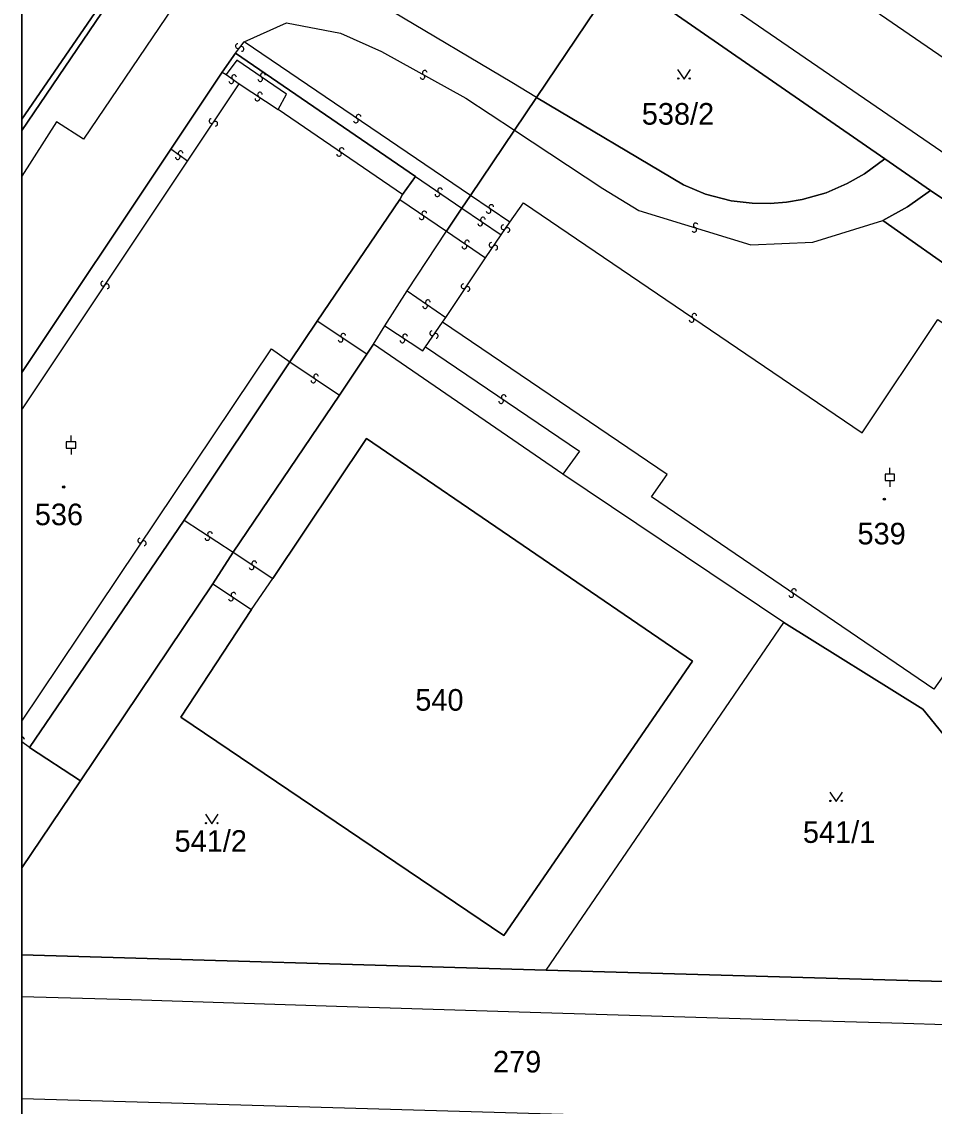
# Model space of a CAD drawing. Extents: x -600309 to -598967, y -1161267 to -1160292.
# Drawn here: x -600308.5 to -600236.8, y -1160621.1 to -1160535.7 of the extents above; entities that cross this region are included whole.
import ezdxf

# ---------------------------------------------------------------- set-up
doc = ezdxf.new("R2010")
doc.units = 0
for name, color, linetype in [('Level 1', 7, 'Continuous'), ('Level 13', 7, 'Continuous'), ('Level 3', 7, 'Continuous'), ('Level 4', 7, 'Continuous'), ('Level 5', 7, 'Continuous'), ('Level 57', 7, 'Continuous'), ('Level 60', 7, 'Continuous'), ('Vrstva 60', 7, 'Continuous'), ('Vrstva 63', 7, 'Continuous')]:
    doc.layers.add(name, color=color, linetype=linetype)

msp = doc.modelspace()

# ---------------------------------------------------------------- linework, layer by layer
at = {"layer": 'Level 1'}
for p, q in [((-600308.541, -1160563.332), (-600296.82, -1160545.77)), ((-600303.93, -1160595.45), (-600308.541, -1160602.313)), ((-600267.29, -1160610.36), (-600308.541, -1160609.15))]:
    msp.add_line(p, q, dxfattribs=at)
for points in [[(-600308.541, -1160544.31), (-600298.89, -1160530.07), (-600297.78, -1160528.33), (-600287.84, -1160514.02)], [(-600308.541, -1160514.629), (-600298.31, -1160521.66), (-600298.2, -1160521.51), (-600295.03, -1160523.73), (-600308.541, -1160543.415)], [(-600261.56, -1160532.05), (-600261.81, -1160532.42), (-600268.06, -1160541.7)], [(-600240.68, -1160546.53), (-600261.56, -1160532.05)], [(-600292.78, -1160539.7), (-600291.73, -1160538.21)], [(-600291.73, -1160538.21), (-600277.57, -1160547.92)], [(-600296.82, -1160545.77), (-600292.78, -1160539.7)], [(-600268.06, -1160541.7), (-600269.8, -1160544.28)], [(-600268.06, -1160541.7), (-600256.51, -1160548.58), (-600254.76, -1160549.31), (-600252.75, -1160549.83), (-600251.1, -1160550.01), (-600249.68, -1160550.04), (-600248.4, -1160549.94), (-600247.17, -1160549.73), (-600245.28, -1160549.19), (-600243.63, -1160548.48), (-600242.26, -1160547.7), (-600240.68, -1160546.53)], [(-600269.8, -1160544.28), (-600273.26, -1160549.42)], [(-600237.07, -1160549.03), (-600240.68, -1160546.53)], [(-600277.57, -1160547.92), (-600278.59, -1160549.33)], [(-600278.82, -1160549.72), (-600285.3, -1160559.29)], [(-600278.59, -1160549.33), (-600278.82, -1160549.72)], [(-600273.26, -1160549.42), (-600273.93, -1160550.41)], [(-600240.84, -1160551.39), (-600238.89, -1160550.31), (-600237.07, -1160549.03)], [(-600226.03, -1160556.43), (-600237.07, -1160549.03)], [(-600273.93, -1160550.41), (-600275.15, -1160552.22)], [(-600240.84, -1160551.39), (-600234.36, -1160555.95)], [(-600278.22, -1160556.91), (-600275.15, -1160552.22)], [(-600279.98, -1160559.67), (-600278.22, -1160556.91)], [(-600285.3, -1160559.29), (-600287.46, -1160562.49)], [(-600280.89, -1160561.11), (-600279.98, -1160559.67)], [(-600280.89, -1160561.11), (-600281.41, -1160561.9)], [(-600265.98, -1160571.34), (-600280.89, -1160561.11)], [(-600287.46, -1160562.49), (-600295.77, -1160574.94)], [(-600281.41, -1160561.9), (-600283.54, -1160565.13)], [(-600283.54, -1160565.13), (-600291.92, -1160577.46)], [(-600290.46, -1160581.99), (-600296.02, -1160590.46), (-600270.64, -1160607.62), (-600255.8, -1160586.05), (-600281.44, -1160568.54), (-600288.8, -1160579.54)], [(-600248.6, -1160583), (-600265.98, -1160571.34)], [(-600295.77, -1160574.94), (-600307.94, -1160592.84)], [(-600293.52, -1160579.95), (-600291.92, -1160577.46)], [(-600290.46, -1160581.99), (-600288.8, -1160579.54)], [(-600303.93, -1160595.45), (-600293.52, -1160579.95)], [(-600267.29, -1160610.36), (-600248.6, -1160583)], [(-600218.54, -1160611.43), (-600220.16, -1160611.38), (-600237.68, -1160589.81), (-600248.6, -1160583)], [(-600307.94, -1160592.84), (-600303.93, -1160595.45)], [(-600267.29, -1160610.36), (-600218.65, -1160611.74)]]:
    msp.add_lwpolyline(points, dxfattribs=at)
at = {"layer": 'Level 13'}
for centre, start, end in [((-600291.546, -1160537.658), 90.39997, 322.49797), ((-600291.253, -1160537.881), 270.18551, 142.77551), ((-600292.058, -1160540.409), 181.5675, 54.1575), ((-600291.841, -1160540.111), 1.78196, 233.87995), ((-600289.786, -1160540.251), 182.84556, 54.94356), ((-600289.575, -1160539.949), 2.6311, 235.2211), ((-600277.03, -1160540.08), 188.05218, 60.64218), ((-600276.849, -1160539.76), 8.26664, 240.36463), ((-600290.012, -1160541.783), 183.72825, 56.31825), ((-600289.807, -1160541.477), 3.94271, 236.0407), ((-600293.623, -1160543.556), 93.68267, 325.78066), ((-600293.317, -1160543.763), 273.46821, 146.05821), ((-600282.265, -1160543.522), 183.16584, 55.26383), ((-600282.056, -1160543.218), 2.95138, 235.54138), ((-600296.268, -1160546.389), 181.91726, 54.01526), ((-600296.053, -1160546.091), 1.7028, 234.2928), ((-600283.585, -1160546.141), 183.02597, 55.12397), ((-600283.375, -1160545.838), 2.81152, 235.40152), ((-600275.644, -1160549.009), 2.99803, 235.09603), ((-600275.855, -1160549.311), 182.78358, 55.37358), ((-600271.825, -1160550.622), 183.17225, 55.27025), ((-600271.616, -1160550.318), 2.95779, 235.54779), ((-600277.094, -1160551.122), 182.89563, 55.48563), ((-600276.885, -1160550.819), 3.11009, 235.20808), ((-600272.275, -1160551.308), 3.25826, 235.35626), ((-600272.484, -1160551.612), 183.04381, 55.63381), ((-600270.653, -1160551.916), 93.68267, 325.78066), ((-600270.347, -1160552.123), 273.46821, 146.05821), ((-600255.655, -1160552.116), 200.06012, 72.65012), ((-600255.544, -1160551.764), 20.27458, 252.37257), ((-600273.515, -1160553.118), 3.12641, 235.22441), ((-600271.601, -1160553.303), 92.5949, 324.6929), ((-600273.724, -1160553.422), 182.91196, 55.50196), ((-600271.299, -1160553.516), 272.38045, 144.97045), ((-600302.143, -1160556.346), 93.69624, 325.79424), ((-600301.837, -1160556.553), 273.48179, 146.07179), ((-600273.793, -1160556.557), 93.88004, 325.97804), ((-600273.487, -1160556.762), 273.66559, 146.25559), ((-600276.816, -1160558.111), 182.43364, 55.02364), ((-600276.604, -1160557.809), 2.64809, 234.74609), ((-600255.864, -1160559.192), 182.96494, 55.55494), ((-600255.655, -1160558.888), 3.17939, 235.27739), ((-600283.464, -1160560.752), 183.51305, 55.61105), ((-600283.257, -1160560.448), 3.2986, 235.8886), ((-600278.602, -1160560.813), 183.60198, 56.19198), ((-600278.397, -1160560.507), 3.81643, 235.91443), ((-600276.272, -1160560.246), 93.41367, 325.51167), ((-600275.968, -1160560.453), 273.19922, 145.78922), ((-600285.603, -1160563.962), 183.19922, 55.78922), ((-600285.396, -1160563.658), 3.41367, 235.51167), ((-600270.635, -1160565.278), 3.22579, 235.32379), ((-600270.844, -1160565.582), 183.01133, 55.60133), ((-600293.738, -1160576.047), 4.16616, 236.26416), ((-600299.232, -1160576.556), 93.51332, 325.61132), ((-600298.928, -1160576.763), 273.29886, 145.88886), ((-600293.941, -1160576.354), 183.95171, 56.54171), ((-600290.463, -1160578.653), 183.46821, 56.05821), ((-600290.256, -1160578.347), 3.68267, 235.78066), ((-600247.816, -1160580.538), 2.88901, 235.47901), ((-600292.093, -1160581.123), 183.46821, 56.05821), ((-600291.886, -1160580.817), 3.68267, 235.78066), ((-600248.025, -1160580.841), 183.10346, 55.20146), ((-600308.501, -1160592.202), 0.97866, 102.63472), ((-600308.72, -1160592.498), 346.43069, 13.56931)]:
    msp.add_arc(centre, 0.184, start, end, dxfattribs=at)
at = {"layer": 'Level 3'}
for p, q in [((-600308.541, -1160496.264), (-600187.53, -1160579.36)), ((-600307.94, -1160592.84), (-600308.541, -1160592.4))]:
    msp.add_line(p, q, dxfattribs=at)
for points in [[(-600127.43, -1160613.27), (-600144.18, -1160601.67), (-600151.61, -1160596.56), (-600155.1, -1160594.14), (-600271.63, -1160514.18)], [(-600268.06, -1160541.7), (-600270.01, -1160540.53), (-600279.36, -1160534.96), (-600282.9, -1160533.17), (-600289.58, -1160531.33), (-600296.63, -1160534.56), (-600303.69, -1160544.98), (-600305.81, -1160543.61), (-600308.541, -1160547.884)], [(-600291.06, -1160537.32), (-600287.71, -1160535.82), (-600283.47, -1160536.63), (-600280.24, -1160538.08), (-600273.63, -1160541.76), (-600269.8, -1160544.28)], [(-600291.73, -1160538.21), (-600291.06, -1160537.32)], [(-600273.26, -1160549.42), (-600291.06, -1160537.32)], [(-600288.38, -1160542.64), (-600287.72, -1160541.45), (-600291.63, -1160538.76), (-600292.46, -1160539.89)], [(-600292.78, -1160539.7), (-600292.46, -1160539.89)], [(-600292.46, -1160539.89), (-600291.44, -1160540.62)], [(-600295.5, -1160546.71), (-600291.44, -1160540.62)], [(-600291.44, -1160540.62), (-600288.38, -1160542.64)], [(-600278.59, -1160549.33), (-600288.38, -1160542.64)], [(-600269.8, -1160544.28), (-600262.84, -1160548.85), (-600260.01, -1160550.59), (-600251.2, -1160553.3), (-600246.33, -1160553.09), (-600240.84, -1160551.39)], [(-600295.5, -1160546.71), (-600296.82, -1160545.77)], [(-600308.541, -1160566.148), (-600308.48, -1160566.19), (-600295.5, -1160546.71)], [(-600277.57, -1160547.92), (-600273.93, -1160550.41)], [(-600278.82, -1160549.72), (-600275.15, -1160552.22)], [(-600270.17, -1160551.52), (-600273.26, -1160549.42)], [(-600273.93, -1160550.41), (-600270.83, -1160552.51)], [(-600270.17, -1160551.52), (-600269.08, -1160549.99), (-600242.44, -1160568.09), (-600236.49, -1160559.16)], [(-600275.15, -1160552.22), (-600272.08, -1160554.31)], [(-600270.83, -1160552.51), (-600270.17, -1160551.52)], [(-600272.08, -1160554.31), (-600270.83, -1160552.51)], [(-600275.19, -1160559.01), (-600272.08, -1160554.31)], [(-600278.22, -1160556.91), (-600275.19, -1160559.01)], [(-600275.46, -1160559.37), (-600275.19, -1160559.01)], [(-600281.41, -1160561.9), (-600285.3, -1160559.29)], [(-600279.98, -1160559.67), (-600277.01, -1160561.64), (-600276.78, -1160561.33)], [(-600276.78, -1160561.33), (-600275.46, -1160559.37)], [(-600236.49, -1160559.16), (-600235.18, -1160560.05), (-600235.02, -1160559.85), (-600225.04, -1160566.7), (-600225.13, -1160566.9), (-600223.89, -1160567.75), (-600230.87, -1160578.43), (-600230.57, -1160578.78), (-600233.07, -1160582.58), (-600232.85, -1160582.75), (-600235.7, -1160587.06), (-600235.88, -1160586.91), (-600236.81, -1160588.26), (-600259.03, -1160573.12), (-600257.78, -1160571.35), (-600275.46, -1160559.37)], [(-600308.541, -1160590.759), (-600288.89, -1160561.47), (-600287.46, -1160562.49)], [(-600276.78, -1160561.33), (-600264.69, -1160569.53), (-600265.98, -1160571.34)], [(-600287.46, -1160562.49), (-600283.54, -1160565.13)], [(-600295.77, -1160574.94), (-600291.92, -1160577.46)], [(-600291.92, -1160577.46), (-600288.8, -1160579.54)], [(-600293.52, -1160579.95), (-600290.46, -1160581.99)], [(-600308.541, -1160612.422), (-600299.93, -1160612.67), (-600283.78, -1160613.18), (-600267.72, -1160613.68), (-600251.17, -1160614.17), (-600239.21, -1160614.52), (-600222.83, -1160615.05), (-600217.81, -1160615.16), (-600206.02, -1160615.62), (-600185.54, -1160616.28), (-600175.71, -1160616.58), (-600158.16, -1160617.16), (-600154.05, -1160617.28), (-600150.68, -1160615.9), (-600148.63, -1160613.25)], [(-600308.541, -1160620.444), (-600249.65, -1160622.15), (-600229.02, -1160622.74), (-600138.33, -1160625.89), (-600134.7, -1160626.34), (-600125.15, -1160630.2)]]:
    msp.add_lwpolyline(points, dxfattribs=at)
at = {"layer": 'Level 5'}
for p, q in [((-600304.66, -1160568.79), (-600304.66, -1160568.291)), ((-600304.66, -1160569.29), (-600304.66, -1160569.789)), ((-600240.28, -1160571.34), (-600240.28, -1160570.841)), ((-600240.28, -1160571.84), (-600240.28, -1160572.339))]:
    msp.add_line(p, q, dxfattribs=at)
for points in [[(-600256.961, -1160539.51), (-600256.46, -1160540.26), (-600255.96, -1160539.51)], [(-600245.001, -1160596.34), (-600244.5, -1160597.09), (-600244, -1160596.34)], [(-600294.091, -1160598.09), (-600293.59, -1160598.84), (-600293.09, -1160598.09)]]:
    msp.add_lwpolyline(points, dxfattribs=at)
for points in [[(-600305.035, -1160569.29), (-600304.285, -1160569.29), (-600304.285, -1160568.79), (-600305.035, -1160568.79)], [(-600240.655, -1160571.84), (-600239.905, -1160571.84), (-600239.905, -1160571.34), (-600240.655, -1160571.34)]]:
    msp.add_lwpolyline(points, close=True, dxfattribs=at)
for centre, radius in [((-600256.91, -1160540.21), 0.05), ((-600256.011, -1160540.21), 0.05), ((-600305.23, -1160572.34), 0.09), ((-600305.23, -1160572.34), 0.0521), ((-600240.7, -1160573.3), 0.09), ((-600240.7, -1160573.3), 0.0521), ((-600244.95, -1160597.04), 0.05), ((-600244.051, -1160597.04), 0.05), ((-600294.04, -1160598.79), 0.05), ((-600293.141, -1160598.79), 0.05)]:
    msp.add_circle(centre, radius, dxfattribs=at)
at = {"layer": 'Level 60'}
for points in [[(-600261.56, -1160532.05), (-600240.68, -1160546.53), (-600242.26, -1160547.7), (-600243.63, -1160548.48), (-600245.28, -1160549.19), (-600247.17, -1160549.73), (-600248.4, -1160549.94), (-600249.68, -1160550.04), (-600251.1, -1160550.01), (-600252.75, -1160549.83), (-600254.76, -1160549.31), (-600256.51, -1160548.58), (-600268.06, -1160541.7), (-600261.81, -1160532.42)], [(-600224.84, -1160557.21), (-600189.02, -1160582.03), (-600189.15, -1160582.26), (-600205.84, -1160611.8), (-600205.8, -1160612.1), (-600216.13, -1160611.83), (-600218.21, -1160610.45), (-600218.08, -1160610.12), (-600235.18, -1160589.27), (-600221.85, -1160568.93), (-600220.65, -1160567.08), (-600220.51, -1160565.91), (-600221.12, -1160565.08), (-600227.37, -1160560.74), (-600228.55, -1160560.02), (-600234.36, -1160555.95), (-600240.84, -1160551.39), (-600238.89, -1160550.31), (-600237.07, -1160549.03), (-600226.03, -1160556.43)], [(-600296.02, -1160590.46), (-600290.46, -1160581.99), (-600288.8, -1160579.54), (-600281.44, -1160568.54), (-600255.8, -1160586.05), (-600270.64, -1160607.62)], [(-600220.16, -1160611.38), (-600218.54, -1160611.43), (-600218.65, -1160611.74), (-600267.29, -1160610.36), (-600248.6, -1160583), (-600237.68, -1160589.81)]]:
    msp.add_lwpolyline(points, close=True, dxfattribs=at)
msp.add_lwpolyline([(-600220.16, -1160611.38), (-600237.68, -1160589.81), (-600248.6, -1160583), (-600265.98, -1160571.34), (-600280.89, -1160561.11), (-600279.98, -1160559.67), (-600278.22, -1160556.91), (-600275.15, -1160552.22), (-600273.93, -1160550.41), (-600273.26, -1160549.42), (-600269.8, -1160544.28), (-600268.06, -1160541.7), (-600256.51, -1160548.58), (-600254.76, -1160549.31), (-600252.75, -1160549.83), (-600251.1, -1160550.01), (-600249.68, -1160550.04), (-600248.4, -1160549.94), (-600247.17, -1160549.73), (-600245.28, -1160549.19), (-600243.63, -1160548.48), (-600242.26, -1160547.7), (-600240.68, -1160546.53), (-600237.07, -1160549.03), (-600238.89, -1160550.31), (-600240.84, -1160551.39), (-600234.36, -1160555.95)], dxfattribs=at)
at = {"layer": 'Vrstva 60'}
for points in [[(-600308.541, -1160499.81), (-600308.541, -1160514.629), (-600298.31, -1160521.66), (-600298.2, -1160521.51), (-600295.03, -1160523.73), (-600308.541, -1160543.415), (-600308.541, -1160544.31), (-600298.89, -1160530.07), (-600297.78, -1160528.33), (-600287.84, -1160514.02)], [(-600308.541, -1160514.629), (-600308.541, -1160543.415), (-600295.03, -1160523.73), (-600298.2, -1160521.51), (-600298.31, -1160521.66)], [(-600308.541, -1160563.332), (-600308.541, -1160602.313), (-600303.93, -1160595.45), (-600307.94, -1160592.84), (-600295.77, -1160574.94), (-600287.46, -1160562.49), (-600285.3, -1160559.29), (-600278.82, -1160549.72), (-600278.59, -1160549.33), (-600277.57, -1160547.92), (-600291.73, -1160538.21), (-600292.78, -1160539.7), (-600296.82, -1160545.77)], [(-600308.541, -1160602.313), (-600308.541, -1160609.15), (-600267.29, -1160610.36), (-600248.6, -1160583), (-600265.98, -1160571.34), (-600280.89, -1160561.11), (-600281.41, -1160561.9), (-600283.54, -1160565.13), (-600291.92, -1160577.46), (-600293.52, -1160579.95), (-600303.93, -1160595.45)], [(-600288.8, -1160579.54), (-600281.44, -1160568.54), (-600255.8, -1160586.05), (-600270.64, -1160607.62), (-600296.02, -1160590.46), (-600290.46, -1160581.99)]]:
    msp.add_lwpolyline(points, close=True, dxfattribs=at)
for points in [[(-600298.89, -1160530.07), (-600308.541, -1160544.31), (-600308.541, -1160563.332), (-600296.82, -1160545.77), (-600292.78, -1160539.7), (-600291.73, -1160538.21), (-600277.57, -1160547.92), (-600278.59, -1160549.33), (-600278.82, -1160549.72), (-600285.3, -1160559.29), (-600287.46, -1160562.49), (-600295.77, -1160574.94), (-600307.94, -1160592.84), (-600303.93, -1160595.45), (-600293.52, -1160579.95), (-600291.92, -1160577.46), (-600283.54, -1160565.13), (-600281.41, -1160561.9), (-600280.89, -1160561.11), (-600279.98, -1160559.67), (-600278.22, -1160556.91), (-600275.15, -1160552.22), (-600273.93, -1160550.41), (-600273.26, -1160549.42), (-600269.8, -1160544.28), (-600268.06, -1160541.7), (-600261.81, -1160532.42)], [(-600261.56, -1160532.05), (-600240.68, -1160546.53), (-600237.07, -1160549.03), (-600226.03, -1160556.43), (-600224.84, -1160557.21), (-600189.02, -1160582.03), (-600187.53, -1160579.36), (-600186.06, -1160576.72), (-600170.76, -1160587.08), (-600172.26, -1160589.81), (-600173.73, -1160592.48), (-600160.5, -1160601.57)], [(-600113.22, -1160630.59), (-600118.33, -1160617.23), (-600119.83, -1160613.28), (-600127.43, -1160613.27), (-600148.63, -1160613.25), (-600154.12, -1160613.24), (-600154.42, -1160613.24), (-600168.9, -1160612.79), (-600185.39, -1160612.35), (-600195.05, -1160612.39), (-600197.3, -1160612.33), (-600205.8, -1160612.1), (-600216.13, -1160611.83), (-600218.65, -1160611.74), (-600267.29, -1160610.36), (-600308.541, -1160609.15), (-600308.541, -1160623.721)]]:
    msp.add_lwpolyline(points, dxfattribs=at)
at = {"layer": 'Vrstva 63'}
msp.add_lwpolyline([(-600308.541, -1160292.347), (-598967.108, -1160292.347), (-598967.108, -1161267.031), (-600308.541, -1161267.031)], close=True, dxfattribs=at)

# ---------------------------------------------------------------- texts
at = {"layer": 'Level 4'}
for s, p in [('538/2', (-600259.78, -1160543.84)), ('536', (-600307.51, -1160575.35)), ('539', (-600242.82, -1160576.86)), ('540', (-600277.59, -1160589.94)), ('541/1', (-600247.11, -1160600.34)), ('541/2', (-600296.52, -1160601.04))]:
    msp.add_text(s, height=1.7, dxfattribs=at).set_placement(p)
at = {"layer": 'Level 57'}
msp.add_text('279', height=1.7, dxfattribs=at).set_placement((-600271.48, -1160618.4))

doc.saveas('drawing.dxf')
